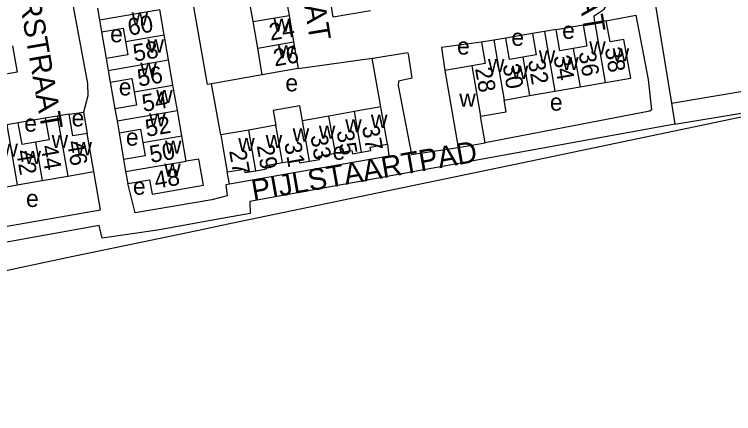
# Model space of a CAD drawing. Extents: x 162883 to 165538, y 383986 to 385172.
# Drawn here: x 164517.2 to 164685.6, y 384254.3 to 384347.8 of the extents above; entities that cross this region are included whole.
import ezdxf

# ---------------------------------------------------------------- set-up
doc = ezdxf.new("R2010")
doc.units = 0
for name, color, linetype in [('BLT_Basislijn', 7, 'Continuous'), ('BLT_Bebouwing', 7, 'Continuous'), ('BLT_Centroide', 7, 'Continuous'), ('BLT_Huisnummer', 7, 'Continuous'), ('BLT_Huisnummer_ tussenligend', 7, 'Continuous'), ('BLT_Onderverdeling_panden', 7, 'Continuous'), ('BLT_Straatnaam', 7, 'Continuous')]:
    doc.layers.add(name, color=color, linetype=linetype)

msp = doc.modelspace()

# ---------------------------------------------------------------- linework, layer by layer
at = {"layer": 'BLT_Basislijn'}
for p, q in [((164644.02, 384344.28), (164650.32, 384345.39)), ((164537.61, 384343.72), (164538.68, 384337.48)), ((164638.48, 384343.32), (164632.27, 384342.26)), ((164583.63, 384335.13), (164600.97, 384337.54)), ((164603, 384326.14), (164600.97, 384337.54)), ((164575.22, 384333.69), (164563.35, 384331.56)), ((164539.65, 384331.94), (164540.75, 384325.68)), ((164565.49, 384319.57), (164563.35, 384331.56)), ((164636.3, 384313.11), (164702.41, 384326.97)), ((164671, 384327.01), (164671.8, 384322.08)), ((164524.43, 384323.51), (164518.1, 384322.42)), ((164530.03, 384324.48), (164533.41, 384324.89)), ((164533.41, 384324.89), (164534.21, 384319.92)), ((164541.72, 384320.07), (164542.77, 384313.8)), ((164568.34, 384299.01), (164636.3, 384313.11)), ((164537.37, 384302.06), (164535.77, 384310.98)), ((164567.55, 384308.06), (164567.01, 384310.9)), ((164501.53, 384295.72), (164537.37, 384302.06))]:
    msp.add_line(p, q, dxfattribs=at)
for points in [[(164600.57, 384348.66), (164591.85, 384347.2), (164591.02, 384352.23), (164594.12, 384352.88), (164593.76, 384357.55), (164588.13, 384390.49), (164587.65, 384392.03), (164585.37, 384392.25), (164584.78, 384396.07), (164585.71, 384396.23)], [(164521.63, 384386.65), (164522.18, 384383.28), (164524.71, 384383.24), (164534.32, 384331.61), (164534.39, 384328.75), (164533.41, 384324.89)], [(164563.35, 384331.56), (164562.44, 384331.4), (164554.6, 384375.83), (164554.5, 384376.43)], [(164671, 384327.01), (164697.43, 384331.44), (164701.05, 384337.43), (164695.13, 384367.3)], [(164653.04, 384345.86), (164652.89, 384347.44), (164655.23, 384349.05), (164656.79, 384351.65), (164657.29, 384353.54), (164657.1, 384355.64)], [(164657.1, 384355.64), (164665.31, 384356.86), (164665.95, 384356.9), (164666.17, 384356.65), (164671, 384327.01)], [(164655.76, 384346.33), (164662.67, 384347.63), (164665.52, 384332.53), (164666.34, 384325.46), (164665.96, 384325.14), (164627.38, 384317.71)], [(164626.57, 384341.27), (164617.18, 384340.05), (164617.97, 384334.67)], [(164600.97, 384337.54), (164601.18, 384337.57), (164609.2, 384338.9), (164609.41, 384338.55), (164610.21, 384332.88), (164607.12, 384332.21), (164607.04, 384331.18), (164610.12, 384315), (164621.1, 384316.62)], [(164671.8, 384322.08), (164700.52, 384326.89), (164704.73, 384333.85)], [(164671.8, 384322.08), (164572.31, 384304.02), (164572.39, 384301.16), (164565.73, 384300), (164550.73, 384297.3), (164537.76, 384295.41), (164537.04, 384298.36)], [(164604.53, 384317.41), (164604.83, 384314.59), (164567.55, 384308.06)], [(164567.55, 384308.06), (164566.69, 384307.91), (164567, 384305.33), (164563.4, 384304.39), (164545.46, 384301.37), (164543.74, 384308.2)], [(164537.04, 384298.36), (164444.4, 384281.69), (164443.92, 384281.32), (164443.78, 384279.5), (164414.83, 384274.17), (164413.46, 384274.09), (164412.69, 384277.13), (164412.28, 384277.16), (164358.24, 384267.65), (164355.83, 384267.19), (164355.01, 384265.8), (164304.07, 384256.84), (164302.9, 384256.99), (164302.04, 384260.09), (164301.53, 384260.09), (164267.64, 384254.3)], [(164500.18, 384284.61), (164529.46, 384290.85), (164557.72, 384296.7), (164568.34, 384299.01)]]:
    msp.add_lwpolyline(points, dxfattribs=at)
at = {"layer": 'BLT_Bebouwing'}
for p, q in [((164580.43, 384353.8), (164581.49, 384347.58)), ((164573.09, 384346.14), (164572.02, 384352.36)), ((164536.64, 384349.31), (164537.12, 384346.51)), ((164552.27, 384343.05), (164551.24, 384348.96)), ((164581.49, 384347.58), (164582.56, 384341.36)), ((164537.12, 384346.51), (164537.61, 384343.72)), ((164574.15, 384339.92), (164573.09, 384346.14)), ((164653.04, 384345.86), (164650.32, 384345.39)), ((164655.76, 384346.33), (164653.04, 384345.86)), ((164641.25, 384343.8), (164638.48, 384343.32)), ((164644.02, 384344.28), (164641.25, 384343.8)), ((164553.29, 384337.16), (164552.27, 384343.05)), ((164632.27, 384342.26), (164629.42, 384341.77)), ((164582.56, 384341.36), (164583.63, 384335.13)), ((164629.42, 384341.77), (164626.57, 384341.27)), ((164575.22, 384333.69), (164574.15, 384339.92)), ((164538.68, 384337.48), (164539.17, 384334.71)), ((164554.31, 384331.27), (164553.29, 384337.16)), ((164624.25, 384335.76), (164617.97, 384334.67)), ((164539.17, 384334.71), (164539.65, 384331.94)), ((164617.97, 384334.67), (164621.1, 384316.62)), ((164649.6, 384330.84), (164655.47, 384331.86)), ((164555.35, 384325.33), (164554.31, 384331.27)), ((164643.68, 384329.82), (164649.6, 384330.84)), ((164631.85, 384327.76), (164637.8, 384328.8)), ((164637.8, 384328.8), (164643.68, 384329.82)), ((164540.75, 384325.68), (164541.24, 384322.88)), ((164556.38, 384319.39), (164555.35, 384325.33)), ((164604.53, 384317.41), (164603, 384326.14)), ((164527.23, 384323.99), (164524.43, 384323.51)), ((164530.03, 384324.48), (164527.23, 384323.99)), ((164590.81, 384324.01), (164584.61, 384322.92)), ((164596.8, 384325.06), (164590.81, 384324.01)), ((164627.38, 384317.71), (164626.3, 384323.94)), ((164518.1, 384322.42), (164515.42, 384321.95)), ((164541.24, 384322.88), (164541.72, 384320.07)), ((164578.41, 384321.83), (164572.09, 384320.73)), ((164572.09, 384320.73), (164565.49, 384319.57)), ((164535.77, 384310.98), (164534.21, 384319.92)), ((164557.41, 384313.46), (164556.38, 384319.39)), ((164621.1, 384316.62), (164627.38, 384317.71)), ((164542.77, 384313.8), (164543.25, 384311)), ((164529.69, 384309.91), (164535.77, 384310.98)), ((164543.25, 384311), (164543.74, 384308.2)), ((164517.88, 384307.86), (164523.73, 384308.87)), ((164523.73, 384308.87), (164529.69, 384309.91)), ((164512.03, 384306.83), (164517.88, 384307.86))]:
    msp.add_line(p, q, dxfattribs=at)
for points in [[(164650.32, 384345.39), (164651.18, 384340.4), (164648.03, 384339.86)], [(164655.47, 384331.86), (164661.46, 384332.9), (164659.89, 384341.93), (164656.62, 384341.36), (164655.76, 384346.33)], [(164537.61, 384343.72), (164542.7, 384344.6), (164543.24, 384341.48)], [(164648.03, 384339.86), (164644.88, 384339.31), (164644.02, 384344.28)], [(164636.24, 384337.8), (164633.13, 384337.26), (164632.27, 384342.26)], [(164638.48, 384343.32), (164639.35, 384338.34), (164636.24, 384337.8)], [(164516.77, 384340.47), (164517.86, 384334.25), (164499.99, 384331.15)], [(164543.24, 384341.48), (164543.78, 384338.37), (164538.68, 384337.48)], [(164626.57, 384341.27), (164627.43, 384336.31), (164624.25, 384335.76)], [(164583.63, 384335.13), (164578.7, 384334.29), (164575.22, 384333.69)], [(164539.65, 384331.94), (164544.71, 384332.82), (164545.25, 384329.69)], [(164545.25, 384329.69), (164545.79, 384326.56), (164540.75, 384325.68)], [(164626.3, 384323.94), (164632.34, 384325.02), (164631.85, 384327.76)], [(164584.61, 384322.92), (164583.99, 384326.4), (164577.78, 384325.32), (164578.41, 384321.83)], [(164603, 384326.14), (164598.08, 384325.28), (164596.8, 384325.06)], [(164524.43, 384323.51), (164525.33, 384318.41), (164522.16, 384317.85)], [(164534.21, 384319.92), (164530.92, 384319.35), (164530.03, 384324.48)], [(164522.16, 384317.85), (164518.99, 384317.3), (164518.1, 384322.42)], [(164541.72, 384320.07), (164546.76, 384320.94), (164547.3, 384317.81)], [(164565.49, 384319.57), (164566.15, 384315.82), (164567.01, 384310.9)], [(164547.3, 384317.81), (164547.85, 384314.68), (164542.77, 384313.8)], [(164598.47, 384315.54), (164600.6, 384315.91), (164600.46, 384316.7), (164604.53, 384317.41)], [(164586.27, 384313.43), (164588.61, 384313.84), (164588.48, 384314.59), (164592.34, 384315.27)], [(164592.34, 384315.27), (164596.2, 384315.94), (164596.33, 384315.16), (164598.47, 384315.54)], [(164543.74, 384308.2), (164548.85, 384309.09), (164549.44, 384305.71), (164561.44, 384307.79), (164560.37, 384313.93), (164557.41, 384313.46)], [(164579.94, 384313.1), (164583.79, 384313.78), (164583.92, 384313.02), (164586.27, 384313.43)], [(164573.7, 384311.18), (164576.23, 384311.6), (164576.08, 384312.43), (164579.94, 384313.1)], [(164567.01, 384310.9), (164571.04, 384311.57), (164571.18, 384310.75), (164573.7, 384311.18)]]:
    msp.add_lwpolyline(points, dxfattribs=at)
at = {"layer": 'BLT_Onderverdeling_panden'}
for p, q in [((164537.12, 384346.51), (164551.24, 384348.96)), ((164573.09, 384346.14), (164581.49, 384347.58)), ((164653.04, 384345.86), (164655.47, 384331.86)), ((164641.25, 384343.8), (164643.68, 384329.82)), ((164543.24, 384341.48), (164552.27, 384343.05)), ((164574.15, 384339.92), (164582.56, 384341.36)), ((164629.42, 384341.77), (164631.85, 384327.76)), ((164648.03, 384339.86), (164649.6, 384330.84)), ((164539.17, 384334.71), (164553.29, 384337.16)), ((164636.24, 384337.8), (164637.8, 384328.8)), ((164624.25, 384335.76), (164626.3, 384323.94)), ((164545.25, 384329.69), (164554.31, 384331.27)), ((164541.24, 384322.88), (164555.35, 384325.33)), ((164527.23, 384323.99), (164529.69, 384309.91)), ((164592.34, 384315.27), (164590.81, 384324.01)), ((164598.47, 384315.54), (164596.8, 384325.06)), ((164515.42, 384321.95), (164517.88, 384307.86)), ((164579.94, 384313.1), (164578.41, 384321.83)), ((164586.27, 384313.43), (164584.61, 384322.92)), ((164573.7, 384311.18), (164572.09, 384320.73)), ((164547.3, 384317.81), (164556.38, 384319.39)), ((164522.16, 384317.85), (164523.73, 384308.87)), ((164543.25, 384311), (164557.41, 384313.46))]:
    msp.add_line(p, q, dxfattribs=at)

# ---------------------------------------------------------------- texts
at = {"layer": 'BLT_Centroide'}
for s, p in [('w', (164544.62, 384345.22)), ('w', (164577.83, 384343.75)), ('e', (164539.62, 384341.28)), ('e', (164645.42, 384342.1)), ('w', (164548.34, 384338.88)), ('e', (164633.53, 384340.45)), ('w', (164578.89, 384337.53)), ('e', (164620.82, 384338.4)), ('w', (164651.75, 384338.42)), ('w', (164639.95, 384336.36)), ('w', (164657.25, 384336.81)), ('w', (164628.05, 384334.31)), ('w', (164645.42, 384334.77)), ('w', (164546.66, 384333.44)), ('w', (164633.61, 384332.7)), ('e', (164541.64, 384328.83)), ('e', (164580.63, 384329.79)), ('w', (164550.38, 384327.06)), ('w', (164621.34, 384326.19)), ('e', (164642.55, 384325.27)), ('e', (164519.52, 384320.35)), ('e', (164530.59, 384321.58)), ('w', (164548.73, 384321.56)), ('w', (164600.66, 384321.22)), ('w', (164588.47, 384318.7)), ('w', (164594.64, 384320.17)), ('e', (164543.31, 384317.07)), ('w', (164582.34, 384318.03)), ('w', (164525.92, 384316.52)), ('w', (164569.59, 384315.81)), ('w', (164576.02, 384316.48)), ('w', (164514.17, 384314.47)), ('w', (164531.5, 384314.83)), ('w', (164552.44, 384315.19)), ('e', (164591.7, 384313.78)), ('w', (164519.58, 384312.78)), ('w', (164552.27, 384309.81)), ('e', (164544.95, 384305.58)), ('e', (164519.93, 384302.7))]:
    msp.add_text(s, height=4, dxfattribs=at).set_placement(p)
at = {"layer": 'BLT_Huisnummer'}
for s, rotation, p in [('60', 9.8586, (164544.08, 384342.8)), ('26', 9.7263, (164578.15, 384335.61)), ('38', 279.8435, (164655.38, 384339.84)), ('32', 279.8513, (164637.38, 384336.99)), ('56', 9.8586, (164546.33, 384330.88)), ('28', 279.8535, (164625.01, 384335.14)), ('52', 9.8586, (164548.19, 384319.12)), ('37', 279.937, (164598.55, 384321.48)), ('46', 279.9005, (164529.45, 384317.97)), ('31', 279.937, (164580.35, 384317.65)), ('42', 279.9001, (164517.56, 384315.81)), ('27', 279.937, (164567.45, 384315.86)), ('48', 9.8586, (164550.3, 384306.93))]:
    msp.add_text(s, height=4, rotation=rotation, dxfattribs=at).set_placement(p)
at = {"layer": 'BLT_Huisnummer_ tussenligend'}
for s, rotation, p in [('24', 9.7263, (164577.16, 384341.65)), ('58', 9.8586, (164545.32, 384336.74)), ('36', 279.8513, (164649.24, 384338.88)), ('34', 279.8513, (164643.37, 384337.94)), ('30', 279.8535, (164631.47, 384335.97)), ('54', 9.8586, (164547.42, 384324.97)), ('35', 279.937, (164592.6, 384320.43)), ('33', 279.937, (164586.47, 384319.36)), ('44', 279.9001, (164523.32, 384316.93)), ('50', 9.8586, (164549.19, 384313.01)), ('29', 279.937, (164573.92, 384317.06))]:
    msp.add_text(s, height=4, rotation=rotation, dxfattribs=at).set_placement(p)
at = {"layer": 'BLT_Straatnaam'}
for s, height, rotation, p in [('AVONDROODSTRAAT', 5, 279.3314, (164639.29, 384412.6)), ('AVONDROODSTRAAT', 5, 279.3314, (164575.03, 384410.67)), ('WAPENDRAGERSTRAAT', 5, 279.8251, (164510.08, 384398.83)), ('PIJLSTAARTPAD', 4.9999, 9.9788, (164573.15, 384304.09))]:
    msp.add_text(s, height=height, rotation=rotation, dxfattribs=at).set_placement(p)

doc.saveas('drawing.dxf')
